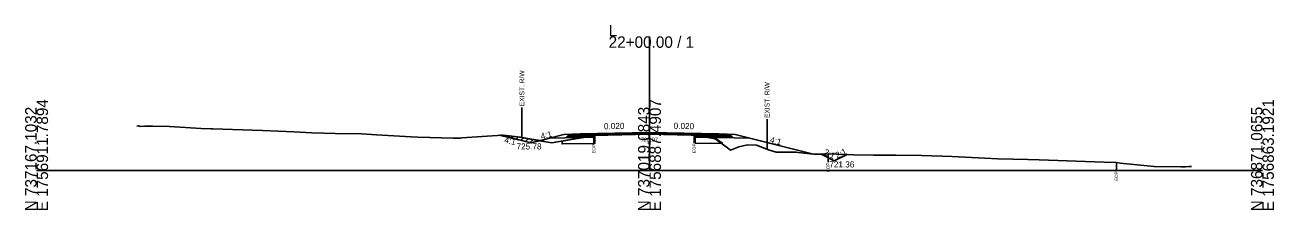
# Model space of a CAD drawing. Extents: x -26 to 4303, y -10 to 9577.
# Drawn here: x 997.2 to 1302.8, y 1990.3 to 2035.7 of the extents above; entities that cross this region are included whole.
import ezdxf

# ---------------------------------------------------------------- set-up
doc = ezdxf.new("R2010")
doc.units = 0
for name, color, linetype in [('Exist CMT Pavement', 7, 'Continuous'), ('Old_Level_10', 7, 'Continuous'), ('Old_Level_2', 7, 'Continuous'), ('Pattern 1', 7, 'Continuous'), ('Prop CMT Conc Surface', 7, 'Continuous'), ('Prop CMT Concrete Structures', 7, 'Continuous'), ('Prop CMT Concrete Wall', 7, 'Continuous'), ('Prop CMT Pvmt Course 1', 7, 'Continuous'), ('Prop CMT Pvmt Course 1 CG', 7, 'Continuous'), ('Prop CMT Pvmt Course 2', 7, 'Continuous'), ('Prop CMT Pvmt Course 2 Wedge', 7, 'Continuous'), ('Prop CMT Pvmt Course 3', 7, 'Continuous'), ('Prop CMT Pvmt Surface', 7, 'Continuous'), ('Prop CMT Pvmt Surface Shoulder', 7, 'Continuous'), ('Prop CMT Pvmt Wedge Surface 1', 7, 'Continuous'), ('Prop CMT Pvmt Wedge Surface 2', 7, 'Continuous'), ('Prop CMT Pvmt Wedge Surface 3', 7, 'Continuous'), ('Prop CMT Shld Paved Course 1', 7, 'Continuous'), ('Prop CMT Shld Paved Course 2', 7, 'Continuous'), ('Prop CMT Shld Paved Course 3', 7, 'Continuous'), ('Prop CMT Slope Grass', 7, 'Continuous'), ('Prop CMT Subgrade Earthwork', 7, 'Continuous'), ('Prop Road Sect_ Recs - UC Shallow (Outline)', 7, 'Continuous'), ('Prop Shade Light', 7, 'Continuous'), ('Prop XS DDE Elevations', 7, 'Continuous'), ('Prop XS Ditch Standard Text', 7, 'Continuous'), ('Prop XS Earthwork Shape', 7, 'Continuous'), ('Prop XS Hydro Elevations', 7, 'Continuous'), ('Prop XS SE Text', 7, 'Continuous'), ('Prop XS Side Slope Text', 7, 'Continuous'), ('Prop XS Wedging', 7, 'Continuous')]:
    doc.layers.add(name, color=color, linetype=linetype)

msp = doc.modelspace()

# ---------------------------------------------------------------- linework, layer by layer
at = {"layer": 'Exist CMT Pavement'}
for points in [[(1150, 2009.32), (1133, 2008.98)], [(1150, 2009.32), (1167, 2008.98)]]:
    msp.add_lwpolyline(points, dxfattribs=at)
at = {"layer": 'Old_Level_10'}
for p, q in [((1192.17, 2003.89), (1190.17, 2003.99)), ((1195.22, 2002.36), (1192.17, 2003.89)), ((1198.35, 2003.93), (1195.22, 2002.36))]:
    msp.add_line(p, q, dxfattribs=at)
at = {"layer": 'Old_Level_2'}
for p, q in [((1150, 2000), (1150, 2032.86)), ((1150, 2000), (1150, 2032.86)), ((1000, 2000), (1150, 2000)), ((1000, 2000), (1150, 2000)), ((1150, 2000), (1300, 2000)), ((1150, 2000), (1300, 2000))]:
    msp.add_line(p, q, dxfattribs=at)
at = {"layer": 'Pattern 1'}
for p, q in [((1113.97, 2008.51), (1114.11, 2008.65)), ((1115.1, 2008.23), (1115.4, 2008.53)), ((1116.23, 2007.95), (1116.66, 2008.37)), ((1136.05, 2008.14), (1136.49, 2008.58)), ((1161.6, 2008.19), (1162.01, 2008.59)), ((1162.99, 2008.16), (1163.19, 2008.36)), ((1117.37, 2007.66), (1117.92, 2008.22)), ((1118.5, 2007.38), (1119.15, 2008.03)), ((1119.63, 2007.1), (1120.35, 2007.82)), ((1120.76, 2006.82), (1121.56, 2007.61)), ((1122.49, 2007.13), (1122.76, 2007.4)), ((1134.61, 2008.11), (1134.76, 2008.26))]:
    msp.add_line(p, q, dxfattribs=at)
for points in [[(1123.26, 2007.32), (1121, 2006.76), (1113.56, 2008.61), (1114.3, 2008.67), (1118.44, 2008.15), (1120.67, 2007.77)], [(1133.86, 2008.1), (1136.64, 2008.15), (1136.64, 2008.61), (1134.76, 2008.26), (1133.92, 2008.11)], [(1161.18, 2008.2), (1164.36, 2008.13), (1162.99, 2008.4), (1161.25, 2008.75), (1161.18, 2008.75)]]:
    msp.add_lwpolyline(points, close=True, dxfattribs=at)
at = {"layer": 'Prop CMT Conc Surface'}
for points in [[(1136.38, 2008.79), (1133, 2008.73)], [(1133, 2008.73), (1133, 2008.52)], [(1133, 2008.52), (1136.38, 2008.59)], [(1136.38, 2008.59), (1136.38, 2008.79)], [(1160.92, 2008.64), (1160.92, 2008.85)], [(1160.92, 2008.85), (1167, 2008.73)], [(1167, 2008.52), (1160.92, 2008.64)], [(1167, 2008.73), (1167, 2008.52)]]:
    msp.add_lwpolyline(points, dxfattribs=at)
at = {"layer": 'Prop CMT Concrete Structures'}
for points in [[(1133, 2008.73), (1133, 2008.98)], [(1136.38, 2008.79), (1133, 2008.73)], [(1150, 2009.19), (1136.38, 2008.92)], [(1136.38, 2008.92), (1136.38, 2008.79)], [(1150, 2009.19), (1160.92, 2008.97)], [(1160.92, 2008.97), (1160.92, 2008.85)], [(1160.92, 2008.85), (1167, 2008.73)], [(1167, 2008.73), (1167, 2008.98)]]:
    msp.add_lwpolyline(points, dxfattribs=at)
at = {"layer": 'Prop CMT Pvmt Course 1'}
for points in [[(1136.38, 2008.59), (1133, 2008.52)], [(1133, 2008.52), (1133, 2008.19)], [(1136.38, 2008.25), (1136.38, 2008.59)], [(1160.92, 2008.64), (1167, 2008.52)], [(1160.92, 2008.31), (1160.92, 2008.64)], [(1167, 2008.52), (1167, 2008.19)], [(1133, 2008.19), (1136.38, 2008.25)], [(1167, 2008.19), (1160.92, 2008.31)]]:
    msp.add_lwpolyline(points, dxfattribs=at)
at = {"layer": 'Prop CMT Pvmt Course 2'}
for points in [[(1133, 2008.98), (1131, 2008.94), (1130.74, 2008.68)], [(1130.74, 2008.68), (1133, 2008.73)], [(1133, 2008.73), (1133, 2008.98)], [(1167, 2008.98), (1169, 2008.94), (1169.26, 2008.68)], [(1167, 2008.73), (1167, 2008.98)], [(1169.26, 2008.68), (1167, 2008.73)]]:
    msp.add_lwpolyline(points, dxfattribs=at)
at = {"layer": 'Prop CMT Pvmt Course 2 Wedge'}
for points in [[(1131, 2008.94), (1129, 2008.78), (1121, 2006.78), (1113.57, 2008.63)], [(1169, 2008.94), (1171, 2008.78), (1190.17, 2003.99)]]:
    msp.add_lwpolyline(points, dxfattribs=at)
at = {"layer": 'Prop CMT Pvmt Course 3'}
for points in [[(1133, 2008.73), (1130.74, 2008.68), (1130.53, 2008.47)], [(1130.53, 2008.47), (1133, 2008.52)], [(1133, 2008.52), (1133, 2008.73)], [(1167, 2008.73), (1169.26, 2008.68), (1169.47, 2008.47)], [(1167, 2008.52), (1167, 2008.73)], [(1169.47, 2008.47), (1167, 2008.52)]]:
    msp.add_lwpolyline(points, dxfattribs=at)
at = {"layer": 'Prop CMT Pvmt Surface'}
for points in [[(1150, 2009.07), (1133, 2008.73)], [(1133, 2008.73), (1133, 2008.98)], [(1150, 2009.07), (1167, 2008.73)], [(1167, 2008.73), (1167, 2008.98)]]:
    msp.add_lwpolyline(points, dxfattribs=at)
at = {"layer": 'Prop CMT Pvmt Surface Shoulder'}
for points in [[(1136.38, 2008.61), (1136.53, 2008.63), (1136.85, 2008.66), (1137.41, 2008.7), (1137.95, 2008.72), (1139.19, 2008.77), (1140.2, 2008.8), (1142.23, 2008.88), (1142.74, 2008.9), (1142.84, 2008.91), (1145.27, 2008.98), (1145.87, 2009), (1147.81, 2009.06), (1148.39, 2009.07), (1148.88, 2009.09), (1149.34, 2009.09), (1149.54, 2009.09), (1150, 2009.08)], [(1150, 2009.08), (1150.24, 2009.07), (1150.3, 2009.07), (1150.34, 2009.07), (1151.93, 2009.02), (1152.87, 2009), (1154.96, 2008.96), (1155.41, 2008.96), (1155.72, 2008.95), (1157.66, 2008.85), (1157.9, 2008.83), (1157.94, 2008.83), (1159.09, 2008.81), (1160.25, 2008.79), (1160.64, 2008.76), (1160.84, 2008.75), (1160.92, 2008.75)]]:
    msp.add_lwpolyline(points, dxfattribs=at)
at = {"layer": 'Prop CMT Pvmt Wedge Surface 1'}
for p, q in [((1133.02, 2008.06), (1125.53, 2007.91)), ((1136.37, 2008.13), (1133.02, 2008.06)), ((1160.92, 2008.18), (1166.98, 2008.06)), ((1166.98, 2008.06), (1174.47, 2007.91))]:
    msp.add_line(p, q, dxfattribs=at)
for points in [[(1136.37, 2008.13), (1136.38, 2008.61)], [(1160.92, 2008.18), (1160.92, 2008.75)]]:
    msp.add_lwpolyline(points, dxfattribs=at)
at = {"layer": 'Prop CMT Pvmt Wedge Surface 2'}
for points in [[(1136.38, 2008.92), (1136.53, 2008.92), (1136.85, 2008.93), (1137.41, 2008.94), (1137.95, 2008.95), (1139.19, 2008.98), (1140.2, 2009), (1142.23, 2009.04), (1142.74, 2009.05), (1142.84, 2009.05), (1145.27, 2009.1), (1145.87, 2009.11), (1147.81, 2009.15), (1148.39, 2009.16), (1148.88, 2009.17), (1149.34, 2009.18), (1149.54, 2009.18), (1150, 2009.19)], [(1136.38, 2008.63), (1136.38, 2008.92)], [(1150, 2009.19), (1150, 2009.1)], [(1150, 2009.19), (1150.24, 2009.19), (1150.3, 2009.19), (1150.34, 2009.19), (1151.93, 2009.15), (1152.87, 2009.13), (1154.96, 2009.09), (1155.41, 2009.08), (1155.72, 2009.08), (1157.66, 2009.04), (1157.9, 2009.03), (1157.94, 2009.03), (1159.09, 2009.01), (1160.25, 2008.99), (1160.64, 2008.98), (1160.84, 2008.98), (1160.92, 2008.97)], [(1160.92, 2008.97), (1160.92, 2008.77)]]:
    msp.add_lwpolyline(points, dxfattribs=at)
at = {"layer": 'Prop CMT Pvmt Wedge Surface 3'}
for points in [[(1136.38, 2008.79), (1136.53, 2008.8), (1136.85, 2008.8), (1137.41, 2008.82), (1137.95, 2008.83), (1139.19, 2008.85), (1140.2, 2008.87), (1142.23, 2008.91), (1142.44, 2008.92)], [(1142.44, 2008.92), (1142.23, 2008.91), (1140.2, 2008.82), (1139.19, 2008.79), (1137.95, 2008.75), (1137.41, 2008.73), (1136.85, 2008.68), (1136.53, 2008.66), (1136.38, 2008.63)], [(1136.38, 2008.63), (1136.38, 2008.79)], [(1160.92, 2008.77), (1160.84, 2008.78), (1160.64, 2008.78), (1160.25, 2008.81), (1159.09, 2008.84), (1157.94, 2008.86), (1157.9, 2008.86), (1157.66, 2008.87), (1156.34, 2008.94)], [(1156.34, 2008.94), (1157.66, 2008.91)], [(1157.66, 2008.91), (1157.9, 2008.91), (1157.94, 2008.91), (1159.09, 2008.89), (1160.25, 2008.86), (1160.64, 2008.85), (1160.84, 2008.85), (1160.92, 2008.85)], [(1160.92, 2008.85), (1160.92, 2008.77)]]:
    msp.add_lwpolyline(points, dxfattribs=at)
at = {"layer": 'Prop CMT Shld Paved Course 1'}
for points in [[(1133, 2008.52), (1133, 2008.98)], [(1150, 2008.86), (1133, 2008.52)], [(1150, 2008.86), (1167, 2008.52)], [(1167, 2008.52), (1167, 2008.98)]]:
    msp.add_lwpolyline(points, dxfattribs=at)
at = {"layer": 'Prop CMT Shld Paved Course 2'}
for points in [[(1133, 2008.98), (1131, 2008.94)], [(1167, 2008.98), (1169, 2008.94)]]:
    msp.add_lwpolyline(points, dxfattribs=at)
at = {"layer": 'Prop CMT Shld Paved Course 3'}
for points in [[(1150, 2009.32), (1133, 2008.98)], [(1133, 2008.98), (1133, 2008.73)], [(1133, 2008.73), (1136.38, 2008.79)], [(1136.38, 2008.92), (1150, 2009.19)], [(1136.38, 2008.79), (1136.38, 2008.92)], [(1150, 2009.32), (1167, 2008.98)], [(1160.92, 2008.97), (1150, 2009.19)], [(1160.92, 2008.85), (1160.92, 2008.97)], [(1167, 2008.73), (1160.92, 2008.85)], [(1167, 2008.98), (1167, 2008.73)]]:
    msp.add_lwpolyline(points, dxfattribs=at)
at = {"layer": 'Prop CMT Slope Grass'}
msp.add_lwpolyline([(1024.52, 2010.87), (1024.93, 2010.95), (1025.54, 2010.8), (1026.53, 2010.9), (1028.44, 2010.9), (1032.53, 2010.77), (1040.26, 2010.32), (1042.67, 2010.2), (1043.14, 2010.17), (1052.8, 2009.85), (1055.27, 2009.81), (1062.94, 2009.45), (1067.39, 2009.23), (1073.07, 2009.1), (1079.52, 2008.98), (1083.21, 2008.75), (1091.64, 2008.22), (1093.34, 2008.19), (1102, 2007.96), (1103.27, 2007.93), (1103.76, 2007.94), (1104.1, 2007.97), (1114.05, 2008.67), (1118.15, 2008.16), (1126.11, 2006.78), (1133.67, 2008.11), (1136.53, 2008.63), (1136.85, 2008.66), (1137.41, 2008.7), (1137.95, 2008.72), (1139.19, 2008.77), (1140.2, 2008.8), (1142.23, 2008.88), (1142.74, 2008.9), (1144.84, 2008.97), (1145.27, 2008.98), (1145.87, 2009), (1147.81, 2009.06), (1148.9, 2009.08), (1149.34, 2009.09), (1150, 2009.07), (1150.34, 2009.07), (1151.93, 2009.02), (1152.87, 2009), (1154.96, 2008.96), (1155.41, 2008.96), (1155.72, 2008.95), (1157.94, 2008.83), (1159.09, 2008.81), (1160.25, 2008.79), (1160.64, 2008.76), (1160.98, 2008.75), (1161.77, 2008.58), (1166.09, 2007.75), (1168.8, 2005.76), (1169.84, 2005.01), (1171.83, 2005.79), (1173.97, 2006.26), (1176.16, 2006.18), (1179.1, 2005.03), (1180.98, 2004.45), (1185.93, 2004.47), (1186.35, 2004.42), (1190.43, 2003.96), (1192.35, 2004.03), (1193.71, 2004.06), (1199.94, 2003.87), (1204.83, 2003.73), (1210.31, 2003.72), (1216.56, 2003.7), (1223.98, 2003.41), (1232.03, 2003.01), (1235.23, 2002.87), (1242.56, 2002.69), (1245.37, 2002.59), (1261.24, 2002.01), (1264.27, 2001.93), (1265.17, 2001.78), (1273.53, 2000.96), (1280.05, 2000.86), (1281.14, 2000.91), (1282.1, 2000.99), (1282.63, 2001.01)], dxfattribs=at)
at = {"layer": 'Prop CMT Subgrade Earthwork'}
for points in [[(1133, 2008.52), (1130.53, 2008.47), (1130.03, 2008.46), (1129.69, 2008.12)], [(1133, 2008.19), (1133, 2008.52)], [(1167, 2008.52), (1169.47, 2008.47), (1169.97, 2008.46), (1170.31, 2008.12)], [(1167, 2008.19), (1167, 2008.52)], [(1129.69, 2008.12), (1133, 2008.19)], [(1170.31, 2008.12), (1167, 2008.19)]]:
    msp.add_lwpolyline(points, dxfattribs=at)
at = {"layer": 'Prop Road Sect_ Recs - UC Shallow (Outline)'}
for points in [[(1128.61, 2007.17), (1128.61, 2006.51), (1136.64, 2006.65), (1136.64, 2008.15), (1133.86, 2008.1), (1130.87, 2007.57)], [(1167.95, 2006.58), (1166.35, 2007.75), (1164.36, 2008.13), (1161.18, 2008.2), (1161.18, 2006.7)]]:
    msp.add_lwpolyline(points, close=True, dxfattribs=at)
at = {"layer": 'Prop Shade Light'}
for points in [[(1128.61, 2007.17), (1128.61, 2006.51), (1136.64, 2006.65), (1136.64, 2008.15), (1133.86, 2008.1), (1130.87, 2007.57), (1128.61, 2007.17)], [(1128.61, 2007.17), (1128.61, 2006.51), (1136.64, 2006.65), (1136.64, 2008.15), (1133.86, 2008.1), (1130.87, 2007.57), (1128.61, 2007.17)], [(1167.95, 2006.58), (1166.35, 2007.75), (1164.36, 2008.13), (1161.18, 2008.2), (1161.18, 2006.7), (1167.95, 2006.58)]]:
    msp.add_lwpolyline(points, dxfattribs=at)
at = {"layer": 'Prop XS DDE Elevations'}
for points in [[(1123.1, 2007.3), (1121, 2006.78), (1113.57, 2008.63), (1114.05, 2008.67), (1118.15, 2008.16)], [(1136.37, 2008.13), (1133.43, 2008.07), (1133.67, 2008.11), (1136.38, 2008.61)], [(1142.84, 2008.91), (1145.27, 2008.98), (1144.84, 2008.97), (1142.74, 2008.9)], [(1148.39, 2009.07), (1148.47, 2009.07), (1147.81, 2009.06)], [(1148.47, 2009.07), (1148.88, 2009.09), (1149.34, 2009.09), (1148.9, 2009.08)], [(1149.54, 2009.09), (1150, 2009.08), (1149.34, 2009.09)], [(1150.3, 2009.07), (1150.34, 2009.07), (1150.24, 2009.07)], [(1157.66, 2008.85), (1157.9, 2008.83), (1157.94, 2008.83), (1155.72, 2008.95)], [(1160.64, 2008.76), (1160.84, 2008.75), (1160.92, 2008.75)], [(1160.92, 2008.75), (1160.98, 2008.75), (1161.77, 2008.58), (1164.19, 2008.12), (1160.92, 2008.18)], [(1123.1, 2007.3), (1126.11, 2006.78), (1133.43, 2008.07), (1133.02, 2008.06), (1125.53, 2007.91)], [(1174.47, 2007.91), (1190.17, 2003.99), (1186.35, 2004.42), (1185.93, 2004.47), (1180.98, 2004.45), (1179.1, 2005.03), (1176.16, 2006.18), (1173.97, 2006.26), (1171.83, 2005.79), (1169.84, 2005.01), (1168.8, 2005.76), (1166.09, 2007.75), (1164.19, 2008.12), (1166.98, 2008.06)]]:
    msp.add_lwpolyline(points, close=True, dxfattribs=at)
at = {"layer": 'Prop XS Ditch Standard Text'}
for p, q in [((1118.78, 2015.45), (1118.78, 2008.05)), ((1178.78, 2012.56), (1178.78, 2005.16)), ((1136.38, 2008.61), (1136.38, 2006.56)), ((1160.92, 2008.75), (1160.92, 2006.7)), ((1193.71, 2004.06), (1193.71, 2002.01)), ((1264.27, 2001.93), (1264.27, 1999.88))]:
    msp.add_line(p, q, dxfattribs=at)
at = {"layer": 'Prop XS Earthwork Shape'}
msp.add_lwpolyline([(1195.22, 2002.36), (1192.17, 2003.89), (1190.62, 2003.96), (1192.35, 2004.03), (1193.71, 2004.06), (1198.35, 2003.93)], close=True, dxfattribs=at)
at = {"layer": 'Prop XS Wedging'}
for p, q in [((1150, 2009.19), (1136.38, 2008.92)), ((1136.38, 2008.92), (1136.38, 2008.79)), ((1136.38, 2008.79), (1136.38, 2008.63)), ((1136.38, 2008.63), (1136.38, 2008.61)), ((1136.38, 2008.61), (1136.53, 2008.63)), ((1160.92, 2008.97), (1150, 2009.19)), ((1160.92, 2008.85), (1160.92, 2008.97)), ((1160.92, 2008.77), (1160.92, 2008.85))]:
    msp.add_line(p, q, dxfattribs=at)
for points in [[(1136.38, 2008.63), (1136.38, 2008.63)], [(1136.53, 2008.63), (1136.85, 2008.66), (1137.41, 2008.7), (1137.95, 2008.72), (1139.19, 2008.77), (1140.2, 2008.8), (1142.23, 2008.88), (1142.74, 2008.9), (1144.84, 2008.97), (1145.27, 2008.98), (1145.87, 2009), (1147.81, 2009.06), (1148.9, 2009.08), (1149.34, 2009.09), (1150, 2009.07), (1150.34, 2009.07), (1151.93, 2009.02), (1152.87, 2009), (1154.96, 2008.96), (1155.41, 2008.96), (1155.72, 2008.95), (1157.94, 2008.83), (1159.09, 2008.81), (1160.25, 2008.79), (1160.64, 2008.76), (1160.92, 2008.75)], [(1160.92, 2008.75), (1160.92, 2008.75), (1160.92, 2008.77)], [(1160.92, 2008.77), (1160.92, 2008.77)]]:
    msp.add_lwpolyline(points, dxfattribs=at)

# ---------------------------------------------------------------- texts
at = {"layer": 'Old_Level_2'}
for s, p in [('22+00.00 / 1', (1140, 2030.06)), ('22+00.00 / 1', (1140, 2030.06)), ('L', (1140, 2032.86)), ('L', (1140, 2032.86))]:
    msp.add_text(s, height=2.8, dxfattribs=at).set_placement(p)
for s, p in [('N 737167.1032', (1000, 1990)), ('N 737167.1032', (1000, 1990)), ('E 1756911.7894', (1002.8, 1990)), ('E 1756911.7894', (1002.8, 1990)), ('N 737019.0843', (1150, 1990)), ('N 737019.0843', (1150, 1990)), ('E 1756887.4907', (1152.8, 1990)), ('E 1756887.4907', (1152.8, 1990)), ('N 736871.0655', (1300, 1990)), ('N 736871.0655', (1300, 1990)), ('E 1756863.1921', (1302.8, 1990)), ('E 1756863.1921', (1302.8, 1990))]:
    msp.add_text(s, height=2.8, rotation=90, dxfattribs=at).set_placement(p)
at = {"layer": 'Prop CMT Concrete Wall'}
for rotation, p in [(25.8617, (1195.91, 2002.92)), (334.1383, (1192.48, 2004))]:
    msp.add_text('2:1', height=1.5, rotation=rotation, dxfattribs=at).set_placement(p)
msp.add_text('721.36', height=1.5, dxfattribs=at).set_placement((1194, 2000.74))
at = {"layer": 'Prop CMT Pvmt Course 1 CG'}
msp.add_text('728.07', height=1, dxfattribs=at).set_placement((1147.85, 2007.07))
at = {"layer": 'Prop XS Ditch Standard Text'}
for s, height, p in [('EXIST. R/W', 1.181, (1119.37, 2015.75)), ('EXIST. R/W', 1.181, (1179.37, 2012.86)), ('EOP', 0.787, (1136.77, 2004.16)), ('EOP', 0.787, (1161.31, 2004.3)), ('EOP', 0.787, (1194.1, 1999.61)), ('EOP', 0.787, (1264.66, 1997.48))]:
    msp.add_text(s, height=height, rotation=90, dxfattribs=at).set_placement(p)
at = {"layer": 'Prop XS Hydro Elevations'}
msp.add_text('725.78', height=1.5, dxfattribs=at).set_placement((1117.45, 2005.15))
at = {"layer": 'Prop XS SE Text'}
for rotation, p in [(1.1458, (1138.86, 2010.09)), (358.8542, (1155.9, 2010.2))]:
    msp.add_text('0.020', height=1.5, rotation=rotation, dxfattribs=at).set_placement(p)
at = {"layer": 'Prop XS Side Slope Text'}
for rotation, p in [(14.0362, (1123.56, 2007.61)), (345.9638, (1114.37, 2006.86)), (345.9638, (1179.38, 2006.88))]:
    msp.add_text('4:1', height=1.5, rotation=rotation, dxfattribs=at).set_placement(p)

doc.saveas('drawing.dxf')
